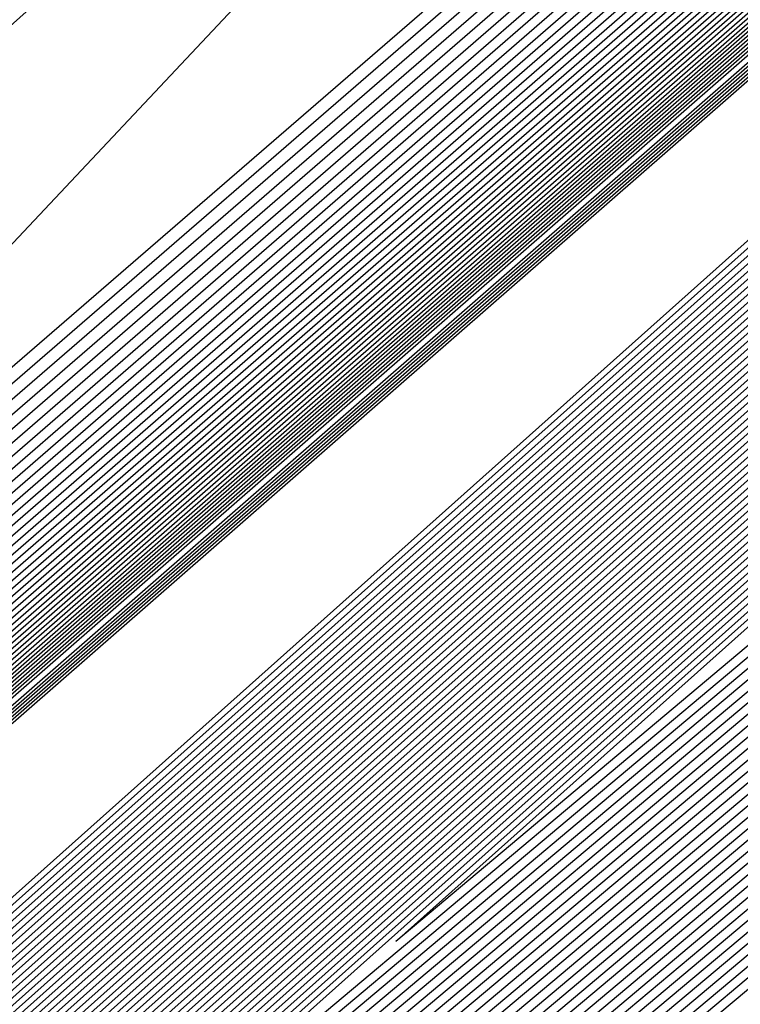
# Model space of a CAD drawing. Extents: x 3249832 to 3255657, y 13789405 to 13793316.
# Tile 678 of 1056: x 3253203.114 to 3253203.379, y 13791252.833 to 13791253.196. Entities that reach past the tile are written whole.
import ezdxf

# ---------------------------------------------------------------- set-up
doc = ezdxf.new("R2010")
doc.units = 0
doc.header["$LTSCALE"] = 100
doc.header["$MEASUREMENT"] = 0
for name, color, linetype in [('GRATIO_03231_CON', 1, 'CONTINUOUS'), ('GRATIO_0323_ICON', 1, 'CONTINUOUS'), ('TARGETS_EAST', 7, 'CONTINUOUS')]:
    doc.layers.add(name, color=color, linetype=linetype)

# ---------------------------------------------------------------- blocks, each defined once
blk = doc.blocks.new('Gratio_032316_contours')
at = {"layer": 'GRATIO_03231_CON', "color": 1, "linetype": 'Continuous', "flags": 128}
for points in [[(3253179.55027, 13791232.39503), (3253186.87441, 13791238.77001), (3253201.4775, 13791251.51898), (3253219.20823, 13791267.00714), (3253234.45763, 13791280.32933), (3253243.00028, 13791287.79153), (3253246.14511, 13791290.5444), (3253246.5846, 13791290.94974), (3253247.02187, 13791291.379), (3253250.20254, 13791294.24212), (3253258.88285, 13791301.95866), (3253274.44262, 13791315.73867), (3253292.7559, 13791331.95413), (3253308.32028, 13791345.76753)], [(3253180.16544, 13791232.93802), (3253187.28488, 13791239.13155), (3253201.72516, 13791251.73678), (3253219.33902, 13791267.12228), (3253234.51314, 13791280.37862), (3253243.01644, 13791287.80647), (3253246.14668, 13791290.54676), (3253246.58389, 13791290.95054), (3253247.01645, 13791291.37639), (3253250.16633, 13791294.21318), (3253258.7639, 13791301.85732), (3253274.17605, 13791315.50724), (3253292.31584, 13791331.56933), (3253307.73285, 13791345.25198)], [(3253180.78061, 13791233.481), (3253187.69534, 13791239.49309), (3253201.97282, 13791251.95458), (3253219.46981, 13791267.23741), (3253234.56866, 13791280.42791), (3253243.03259, 13791287.8214), (3253246.14825, 13791290.54912), (3253246.58317, 13791290.95133), (3253247.01103, 13791291.37378), (3253250.13013, 13791294.18424), (3253258.64495, 13791301.75599), (3253273.90947, 13791315.27582), (3253291.87577, 13791331.18453), (3253307.14542, 13791344.73643)], [(3253181.39578, 13791234.02399), (3253188.1058, 13791239.85463), (3253202.22048, 13791252.17237), (3253219.6006, 13791267.35254), (3253234.62418, 13791280.4772), (3253243.04874, 13791287.83633), (3253246.14982, 13791290.55149), (3253246.58246, 13791290.95213), (3253247.00561, 13791291.37117), (3253250.09393, 13791294.15529), (3253258.526, 13791301.65465), (3253273.6429, 13791315.0444), (3253291.4357, 13791330.79973), (3253306.55799, 13791344.22088)], [(3253182.62612, 13791235.10996), (3253188.92672, 13791240.5777), (3253202.71581, 13791252.60797), (3253219.86218, 13791267.58281), (3253234.73522, 13791280.57579), (3253243.08105, 13791287.8662), (3253246.15297, 13791290.55621), (3253246.58103, 13791290.95372), (3253246.99477, 13791291.36594), (3253250.02153, 13791294.09741), (3253258.2881, 13791301.45198), (3253273.10975, 13791314.58156), (3253290.55557, 13791330.03014), (3253305.38313, 13791343.18978)], [(3253183.24129, 13791235.65295), (3253189.33718, 13791240.93924), (3253202.96347, 13791252.82577), (3253219.99297, 13791267.69794), (3253234.79073, 13791280.62508), (3253243.0972, 13791287.88113), (3253246.15454, 13791290.55858), (3253246.58032, 13791290.95452), (3253246.98935, 13791291.36333), (3253249.98532, 13791294.06847), (3253258.16915, 13791301.35065), (3253272.84317, 13791314.35013), (3253290.11551, 13791329.64534), (3253304.7957, 13791342.67423)], [(3253189.74764, 13791241.30078), (3253203.21113, 13791253.04357), (3253220.12376, 13791267.81308), (3253234.84625, 13791280.67437), (3253243.11336, 13791287.89607), (3253246.15611, 13791290.56094), (3253246.57961, 13791290.95531), (3253246.98393, 13791291.36072), (3253249.94912, 13791294.03953), (3253258.05019, 13791301.24931), (3253272.5766, 13791314.11871), (3253289.67544, 13791329.26055), (3253304.20827, 13791342.15868)], [(3253190.1581, 13791241.66232), (3253203.45879, 13791253.26136), (3253220.25455, 13791267.92821), (3253234.90177, 13791280.72366), (3253243.12951, 13791287.911), (3253246.15768, 13791290.5633), (3253246.57889, 13791290.95611), (3253246.97851, 13791291.35811), (3253249.91292, 13791294.01058), (3253257.93124, 13791301.14798), (3253272.31002, 13791313.88729), (3253289.23538, 13791328.87575), (3253303.62084, 13791341.64313)], [(3253190.97902, 13791242.38539), (3253203.95411, 13791253.69696), (3253220.51613, 13791268.15847), (3253235.01281, 13791280.82224), (3253243.16182, 13791287.94087), (3253246.16082, 13791290.56803), (3253246.57747, 13791290.9577), (3253246.96767, 13791291.35288), (3253249.84051, 13791293.9527), (3253257.69334, 13791300.94531), (3253271.77687, 13791313.42445), (3253288.35525, 13791328.10615), (3253302.44598, 13791340.61203)], [(3253191.38948, 13791242.74693), (3253204.20177, 13791253.91476), (3253220.64692, 13791268.27361), (3253235.06832, 13791280.87154), (3253243.17797, 13791287.9558), (3253246.1624, 13791290.57039), (3253246.57675, 13791290.9585), (3253246.96225, 13791291.35027), (3253249.80431, 13791293.92376), (3253257.57439, 13791300.84397), (3253271.51029, 13791313.19303), (3253287.91518, 13791327.72135), (3253301.85855, 13791340.09648)], [(3253191.79994, 13791243.10847), (3253204.44943, 13791254.13256), (3253220.77772, 13791268.38874), (3253235.12384, 13791280.92083), (3253243.19412, 13791287.97073), (3253246.16397, 13791290.57276), (3253246.57604, 13791290.95929), (3253246.95683, 13791291.34766), (3253249.76811, 13791293.89481), (3253257.45544, 13791300.74264), (3253271.24372, 13791312.9616), (3253287.47511, 13791327.33655), (3253301.27112, 13791339.58093)], [(3253192.2104, 13791243.47001), (3253204.69709, 13791254.35035), (3253220.90851, 13791268.50387), (3253235.17936, 13791280.97012), (3253243.21028, 13791287.98567), (3253246.16554, 13791290.57512), (3253246.57533, 13791290.96009), (3253246.95142, 13791291.34505), (3253249.73191, 13791293.86587), (3253257.33649, 13791300.6413), (3253270.97714, 13791312.73018), (3253287.03505, 13791326.95176), (3253300.68369, 13791339.06538)], [(3253193.03132, 13791244.19308), (3253205.19242, 13791254.78595), (3253221.17009, 13791268.73414), (3253235.29039, 13791281.0687), (3253243.24258, 13791288.01553), (3253246.16868, 13791290.57985), (3253246.5739, 13791290.96168), (3253246.94058, 13791291.33982), (3253249.6595, 13791293.80799), (3253257.09858, 13791300.43863), (3253270.44399, 13791312.26734), (3253286.15492, 13791326.18216), (3253299.50883, 13791338.03428)], [(3253193.44178, 13791244.55462), (3253205.44008, 13791255.00375), (3253221.30088, 13791268.84927), (3253235.34591, 13791281.11799), (3253243.25874, 13791288.03047), (3253246.17025, 13791290.58221), (3253246.57319, 13791290.96248), (3253246.93516, 13791291.33721), (3253249.6233, 13791293.77904), (3253256.97963, 13791300.3373), (3253270.17741, 13791312.03592), (3253285.71485, 13791325.79737), (3253298.92139, 13791337.51873)], [(3253193.85224, 13791244.91616), (3253205.68774, 13791255.22155), (3253221.43167, 13791268.9644), (3253235.40143, 13791281.16728), (3253243.27489, 13791288.0454), (3253246.17182, 13791290.58457), (3253246.57247, 13791290.96327), (3253246.92974, 13791291.3346), (3253249.5871, 13791293.7501), (3253256.86068, 13791300.23596), (3253269.91084, 13791311.8045), (3253285.27479, 13791325.41257), (3253298.33396, 13791337.00318)], [(3253194.2627, 13791245.2777), (3253205.9354, 13791255.43934), (3253221.56246, 13791269.07954), (3253235.45695, 13791281.21658), (3253243.29104, 13791288.06033), (3253246.17339, 13791290.58694), (3253246.57176, 13791290.96407), (3253246.92432, 13791291.33198), (3253249.55089, 13791293.72116), (3253256.74173, 13791300.13463), (3253269.64426, 13791311.57307), (3253284.83472, 13791325.02777), (3253297.74653, 13791336.48763)], [(3253195.08362, 13791246.00077), (3253206.43072, 13791255.87494), (3253221.82404, 13791269.3098), (3253235.56798, 13791281.31516), (3253243.32335, 13791288.0902), (3253246.17654, 13791290.59166), (3253246.57033, 13791290.96566), (3253246.91348, 13791291.32676), (3253249.47849, 13791293.66327), (3253256.50383, 13791299.93196), (3253269.11111, 13791311.11023), (3253283.95459, 13791324.25817), (3253296.57167, 13791335.45653)], [(3253195.49408, 13791246.36231), (3253206.67838, 13791256.09274), (3253221.95483, 13791269.42494), (3253235.6235, 13791281.36445), (3253243.3395, 13791288.10513), (3253246.17811, 13791290.59402), (3253246.56962, 13791290.96646), (3253246.90806, 13791291.32415), (3253249.44229, 13791293.63433), (3253256.38488, 13791299.83062), (3253268.84454, 13791310.87881), (3253283.51452, 13791323.87338), (3253295.98424, 13791334.94098)], [(3253195.90454, 13791246.72385), (3253206.92604, 13791256.31054), (3253222.08562, 13791269.54007), (3253235.67902, 13791281.41374), (3253243.35566, 13791288.12007), (3253246.17968, 13791290.59639), (3253246.56891, 13791290.96725), (3253246.90264, 13791291.32154), (3253249.40609, 13791293.60539), (3253256.26593, 13791299.72929), (3253268.57796, 13791310.64739), (3253283.07446, 13791323.48858), (3253295.39681, 13791334.42543)], [(3253196.31501, 13791247.08539), (3253207.1737, 13791256.52833), (3253222.21641, 13791269.6552), (3253235.73454, 13791281.46303), (3253243.37181, 13791288.135), (3253246.18125, 13791290.59875), (3253246.56819, 13791290.96805), (3253246.89722, 13791291.31892), (3253249.36988, 13791293.57645), (3253256.14697, 13791299.62795), (3253268.31138, 13791310.41597), (3253282.63439, 13791323.10378), (3253294.80938, 13791333.90988)], [(3253197.13593, 13791247.80846), (3253207.66903, 13791256.96393), (3253222.47799, 13791269.88547), (3253235.84557, 13791281.56162), (3253243.40412, 13791288.16487), (3253246.18439, 13791290.60348), (3253246.56677, 13791290.96964), (3253246.88638, 13791291.3137), (3253249.29748, 13791293.51856), (3253255.90907, 13791299.42528), (3253267.77823, 13791309.95312), (3253281.75426, 13791322.33419), (3253293.63452, 13791332.87878)], [(3253197.54639, 13791248.17), (3253207.91669, 13791257.18173), (3253222.60878, 13791270.0006), (3253235.90109, 13791281.61091), (3253243.42027, 13791288.1798), (3253246.18596, 13791290.60584), (3253246.56605, 13791290.97044), (3253246.88096, 13791291.31109), (3253249.26128, 13791293.48962), (3253255.79012, 13791299.32395), (3253267.51166, 13791309.7217), (3253281.31419, 13791321.94939), (3253293.04709, 13791332.36323), (3253299.24948, 13791337.92415)], [(3253197.95685, 13791248.53154), (3253208.16435, 13791257.39953), (3253222.73957, 13791270.11573), (3253235.95661, 13791281.6602), (3253243.43643, 13791288.19473), (3253246.18754, 13791290.6082), (3253246.56534, 13791290.97123), (3253246.87554, 13791291.30847), (3253249.22507, 13791293.46068), (3253255.67117, 13791299.22261), (3253267.24508, 13791309.49028), (3253280.87413, 13791321.56459), (3253292.45966, 13791331.84768), (3253298.58416, 13791337.33876)], [(3253198.36731, 13791248.89308), (3253208.41201, 13791257.61732), (3253222.87037, 13791270.23087), (3253236.01213, 13791281.70949), (3253243.45258, 13791288.20967), (3253246.18911, 13791290.61057), (3253246.56463, 13791290.97203), (3253246.87012, 13791291.30586), (3253249.18887, 13791293.43173), (3253255.55222, 13791299.12128), (3253266.9785, 13791309.25886), (3253280.43407, 13791321.17979), (3253291.87223, 13791331.33213), (3253297.91884, 13791336.75338)], [(3253199.18823, 13791249.61615), (3253208.90733, 13791258.05292), (3253223.13195, 13791270.46113), (3253236.12316, 13791281.80807), (3253243.48489, 13791288.23953), (3253246.19225, 13791290.61529), (3253246.5632, 13791290.97362), (3253246.85928, 13791291.30064), (3253249.11647, 13791293.37385), (3253255.31432, 13791298.91861), (3253266.44535, 13791308.79601), (3253279.55394, 13791320.4102), (3253290.69737, 13791330.30103), (3253296.5882, 13791335.58261)], [(3253199.59869, 13791249.97769), (3253209.15499, 13791258.27072), (3253223.26274, 13791270.57626), (3253236.17868, 13791281.85736), (3253243.50104, 13791288.25447), (3253246.19382, 13791290.61766), (3253246.56249, 13791290.97442), (3253246.85386, 13791291.29803), (3253249.08026, 13791293.34491), (3253255.19536, 13791298.81727), (3253266.17878, 13791308.56459), (3253279.11387, 13791320.0254), (3253290.10994, 13791329.78548), (3253295.92288, 13791334.99723)], [(3253200.00915, 13791250.33923), (3253209.40265, 13791258.48852), (3253223.39353, 13791270.6914), (3253236.2342, 13791281.90666), (3253243.51719, 13791288.2694), (3253246.19539, 13791290.62002), (3253246.56177, 13791290.97521), (3253246.84844, 13791291.29541), (3253249.04406, 13791293.31596), (3253255.07641, 13791298.71594), (3253265.9122, 13791308.33317), (3253278.6738, 13791319.6406), (3253289.52251, 13791329.26993), (3253295.25756, 13791334.41184)], [(3253200.41961, 13791250.70077), (3253209.65031, 13791258.70631), (3253223.52432, 13791270.80653), (3253236.28972, 13791281.95595), (3253243.53335, 13791288.28434), (3253246.19696, 13791290.62238), (3253246.56106, 13791290.97601), (3253246.84302, 13791291.2928), (3253249.00786, 13791293.28702), (3253254.95746, 13791298.6146), (3253265.64563, 13791308.10175), (3253278.23374, 13791319.25581), (3253288.93508, 13791328.75438), (3253294.59224, 13791333.82646)], [(3253201.24053, 13791251.42384), (3253210.14563, 13791259.14191), (3253223.7859, 13791271.0368), (3253236.40075, 13791282.05453), (3253243.56565, 13791288.3142), (3253246.20011, 13791290.62711), (3253246.55963, 13791290.9776), (3253246.83219, 13791291.28758), (3253248.93546, 13791293.22914), (3253254.71956, 13791298.41193), (3253265.11248, 13791307.63891), (3253277.35361, 13791318.48621), (3253287.76022, 13791327.72328), (3253293.2616, 13791332.65569)], [(3253201.65099, 13791251.78538), (3253210.3933, 13791259.35971), (3253223.91669, 13791271.15193), (3253236.45627, 13791282.10382), (3253243.58181, 13791288.32914), (3253246.20168, 13791290.62947), (3253246.55892, 13791290.9784), (3253246.82677, 13791291.28496), (3253248.89925, 13791293.20019), (3253254.60061, 13791298.3106), (3253264.8459, 13791307.40749), (3253276.91354, 13791318.10141), (3253287.17279, 13791327.20773)], [(3253215.27891, 13791264.12388), (3253208.32754, 13791257.89481), (3253202.31158, 13791252.48555), (3253202.06145, 13791252.14692), (3253210.64096, 13791259.57751), (3253224.04748, 13791271.26706)], [(3253216.27123, 13791264.99994), (3253209.15191, 13791258.62312), (3253202.92675, 13791253.02854), (3253202.47191, 13791252.50846), (3253210.88862, 13791259.7953), (3253224.17827, 13791271.38219)]]:
    blk.add_lwpolyline(points, dxfattribs=at)
at = {"layer": 'GRATIO_03231_CON', "color": 5, "linetype": 'Continuous', "flags": 128}
for points in [[(3253178.31993, 13791231.30905), (3253186.05349, 13791238.04694), (3253200.98218, 13791251.08338), (3253218.94665, 13791266.77688), (3253234.34659, 13791280.23075), (3253242.96798, 13791287.76167), (3253246.14197, 13791290.53967), (3253246.58603, 13791290.94815), (3253247.02107, 13791291.37394), (3253250.18182, 13791294.2177), (3253258.80647, 13791301.88356), (3253274.26937, 13791315.56557), (3253292.48955, 13791331.61762), (3253308.02221, 13791345.18354)], [(3253177.70476, 13791230.76607), (3253185.64303, 13791237.6854), (3253200.73452, 13791250.86558), (3253218.81586, 13791266.66175), (3253234.29107, 13791280.18146), (3253242.95182, 13791287.74673), (3253246.1404, 13791290.53731), (3253246.58674, 13791290.94735), (3253247.01436, 13791291.36584), (3253250.12102, 13791294.16091), (3253258.59804, 13791301.69555), (3253273.79626, 13791315.14336), (3253291.70456, 13791330.92064), (3253306.97134, 13791344.25434)], [(3253177.08958, 13791230.22308), (3253185.23257, 13791237.32386), (3253200.48686, 13791250.64779), (3253218.68507, 13791266.54661), (3253234.23556, 13791280.13216), (3253242.93567, 13791287.7318), (3253246.13883, 13791290.53495), (3253246.58745, 13791290.94656), (3253247.00766, 13791291.35773), (3253250.06022, 13791294.10413), (3253258.38961, 13791301.50754), (3253273.32314, 13791314.72115), (3253290.91956, 13791330.22366), (3253305.92046, 13791343.32515)], [(3253176.47441, 13791229.68009), (3253184.82211, 13791236.96232), (3253200.23919, 13791250.42999), (3253218.55428, 13791266.43148), (3253234.18004, 13791280.08287), (3253242.91952, 13791287.71687), (3253246.13725, 13791290.53258), (3253246.58817, 13791290.94576), (3253247.00095, 13791291.34963), (3253249.99942, 13791294.04734), (3253258.18118, 13791301.31953), (3253272.85003, 13791314.29894), (3253290.13456, 13791329.52668), (3253304.86958, 13791342.39595)], [(3253175.24407, 13791228.59412), (3253184.00119, 13791236.23925), (3253199.74387, 13791249.99439), (3253218.2927, 13791266.20121), (3253234.069, 13791279.98429), (3253242.88721, 13791287.687), (3253246.13411, 13791290.52786), (3253246.58959, 13791290.94417), (3253246.98754, 13791291.33342), (3253249.87782, 13791293.93376), (3253257.76432, 13791300.94351), (3253271.9038, 13791313.45451), (3253288.56457, 13791328.13272), (3253302.76783, 13791340.53756)], [(3253196.57706, 13791247.03615), (3253203.47105, 13791253.1938), (3253218.75951, 13791266.60126), (3253234.06971, 13791279.98413), (3253242.88772, 13791287.68662), (3253246.13462, 13791290.52731), (3253246.59031, 13791290.94338), (3253246.98083, 13791291.32532), (3253249.81702, 13791293.87697), (3253257.55589, 13791300.7555), (3253271.43068, 13791313.0323), (3253287.77957, 13791327.43574), (3253301.71695, 13791339.60837)], [(3253196.71057, 13791247.15254), (3253203.58621, 13791253.29381), (3253218.83398, 13791266.66558), (3253234.10345, 13791280.01283), (3253242.89801, 13791287.6948), (3253246.13636, 13791290.52784), (3253246.59102, 13791290.94258), (3253246.97413, 13791291.31721), (3253249.75622, 13791293.82018), (3253257.34746, 13791300.56749), (3253270.95757, 13791312.61009), (3253286.99457, 13791326.73875), (3253300.66608, 13791338.67918)], [(3253196.84408, 13791247.26894), (3253203.70137, 13791253.39382), (3253218.90845, 13791266.7299), (3253234.13718, 13791280.04153), (3253242.9083, 13791287.70297), (3253246.13809, 13791290.52836), (3253246.59174, 13791290.94178), (3253246.96742, 13791291.30911), (3253249.69542, 13791293.76339), (3253257.13903, 13791300.37948), (3253270.48445, 13791312.18788), (3253286.20957, 13791326.04177), (3253299.6152, 13791337.74998)], [(3253197.11109, 13791247.50174), (3253203.93169, 13791253.59384), (3253219.0574, 13791266.85855), (3253234.20465, 13791280.09892), (3253242.92888, 13791287.71932), (3253246.14156, 13791290.52941), (3253246.59316, 13791290.94019), (3253246.95401, 13791291.2929), (3253249.57383, 13791293.64981), (3253256.72217, 13791300.00346), (3253269.53822, 13791311.34346), (3253284.63958, 13791324.64781), (3253297.51345, 13791335.89159)], [(3253197.2446, 13791247.61813), (3253204.04685, 13791253.69384), (3253219.13187, 13791266.92287), (3253234.23839, 13791280.12762), (3253242.93918, 13791287.72749), (3253246.1433, 13791290.52994), (3253246.59388, 13791290.9394), (3253246.9473, 13791291.28479), (3253249.51303, 13791293.59302), (3253256.51374, 13791299.81545), (3253269.06511, 13791310.92125), (3253283.85458, 13791323.95083), (3253296.46257, 13791334.9624)], [(3253197.37811, 13791247.73453), (3253204.16201, 13791253.79385), (3253219.20635, 13791266.98719), (3253234.27212, 13791280.15631), (3253242.94947, 13791287.73567), (3253246.14503, 13791290.53046), (3253246.59459, 13791290.9386), (3253246.9406, 13791291.27669), (3253249.45223, 13791293.53623), (3253256.30531, 13791299.62744), (3253268.59199, 13791310.49904), (3253283.06958, 13791323.25385), (3253295.41169, 13791334.0332)], [(3253197.51162, 13791247.85093), (3253204.27717, 13791253.89386), (3253219.28082, 13791267.05151), (3253234.30586, 13791280.18501), (3253242.95976, 13791287.74384), (3253246.14676, 13791290.53099), (3253246.5953, 13791290.9378), (3253246.93389, 13791291.26859), (3253249.39143, 13791293.47944), (3253256.09688, 13791299.43942), (3253268.11888, 13791310.07683), (3253282.28459, 13791322.55687), (3253294.36082, 13791333.10401)], [(3253197.77863, 13791248.08372), (3253204.50749, 13791254.09388), (3253219.42977, 13791267.18016), (3253234.37333, 13791280.2424), (3253242.98034, 13791287.76019), (3253246.15023, 13791290.53204), (3253246.59673, 13791290.93621), (3253246.92048, 13791291.25238), (3253249.26983, 13791293.36586), (3253255.68002, 13791299.0634), (3253267.17265, 13791309.2324), (3253280.71459, 13791321.16291), (3253292.25906, 13791331.24562), (3253298.86322, 13791336.86351)], [(3253197.91214, 13791248.20012), (3253204.62265, 13791254.19388), (3253219.50424, 13791267.24448), (3253234.40706, 13791280.2711), (3253242.99064, 13791287.76837), (3253246.15197, 13791290.53257), (3253246.59744, 13791290.93542), (3253246.91378, 13791291.24427), (3253249.20903, 13791293.30907), (3253255.47159, 13791298.87539), (3253266.69953, 13791308.81019), (3253279.9296, 13791320.46593), (3253291.20819, 13791330.31643), (3253297.66843, 13791335.81202)], [(3253198.04565, 13791248.31651), (3253204.73781, 13791254.29389), (3253219.57872, 13791267.3088), (3253234.4408, 13791280.2998), (3253243.00093, 13791287.77654), (3253246.1537, 13791290.53309), (3253246.59816, 13791290.93462), (3253246.90707, 13791291.23617), (3253249.14823, 13791293.25228), (3253255.26316, 13791298.68738), (3253266.22642, 13791308.38798), (3253279.1446, 13791319.76895), (3253290.15731, 13791329.38723), (3253296.47364, 13791334.76054)], [(3253198.17916, 13791248.43291), (3253204.85297, 13791254.3939), (3253219.65319, 13791267.37312), (3253234.47453, 13791280.32849), (3253243.01122, 13791287.78471), (3253246.15544, 13791290.53362), (3253246.59887, 13791290.93382), (3253246.90036, 13791291.22806), (3253249.08743, 13791293.19549), (3253255.05473, 13791298.49937), (3253265.7533, 13791307.96577), (3253278.3596, 13791319.07197), (3253289.10643, 13791328.45804), (3253295.27885, 13791333.70905)], [(3253198.44617, 13791248.6657), (3253205.08329, 13791254.59392), (3253219.80214, 13791267.50177), (3253234.542, 13791280.38589), (3253243.0318, 13791287.80106), (3253246.15891, 13791290.53467), (3253246.6003, 13791290.93223), (3253246.88695, 13791291.21186), (3253248.96583, 13791293.08191), (3253254.63787, 13791298.12335), (3253264.80707, 13791307.12135), (3253276.7896, 13791317.678), (3253287.00468, 13791326.59965), (3253292.88927, 13791331.60608), (3253295.95133, 13791334.07094)], [(3253198.57968, 13791248.7821), (3253205.19845, 13791254.69392), (3253219.87661, 13791267.56609), (3253234.57574, 13791280.41459), (3253243.04209, 13791287.80924), (3253246.16064, 13791290.53519), (3253246.60101, 13791290.93144), (3253246.88025, 13791291.20375), (3253248.90503, 13791293.02512), (3253254.42944, 13791297.93534), (3253264.33396, 13791306.69914), (3253276.00461, 13791316.98102), (3253285.9538, 13791325.67045), (3253291.69448, 13791330.55459), (3253294.7416, 13791333.01142)], [(3253198.71319, 13791248.8985), (3253205.31361, 13791254.79393), (3253219.95108, 13791267.63041), (3253234.60947, 13791280.44328), (3253243.05239, 13791287.81741), (3253246.16237, 13791290.53572), (3253246.60172, 13791290.93064), (3253246.87354, 13791291.19565), (3253248.84423, 13791292.96834), (3253254.22101, 13791297.74733), (3253263.86084, 13791306.27693), (3253275.21961, 13791316.28404), (3253284.90293, 13791324.74126), (3253290.49969, 13791329.50311), (3253293.53187, 13791331.9519)], [(3253198.8467, 13791249.0149), (3253205.42877, 13791254.89394), (3253220.02556, 13791267.69473), (3253234.64321, 13791280.47198), (3253243.06268, 13791287.82558), (3253246.16411, 13791290.53624), (3253246.60244, 13791290.92984), (3253246.86684, 13791291.18754), (3253248.78343, 13791292.91155), (3253254.01258, 13791297.55932), (3253263.38773, 13791305.85472), (3253274.43461, 13791315.58706), (3253283.85205, 13791323.81207), (3253289.3049, 13791328.45162), (3253292.32214, 13791330.89237), (3253295.39879, 13791333.38715)], [(3253199.11371, 13791249.24769), (3253205.65909, 13791255.09396), (3253220.17451, 13791267.82338), (3253234.71068, 13791280.52937), (3253243.08326, 13791287.84193), (3253246.16758, 13791290.53729), (3253246.60386, 13791290.92825), (3253246.85342, 13791291.17133), (3253248.66183, 13791292.79797), (3253253.59572, 13791297.1833), (3253262.4415, 13791305.01029), (3253272.86462, 13791314.1931), (3253281.7503, 13791321.95368), (3253286.91532, 13791326.34865), (3253289.90268, 13791328.77333), (3253293.18693, 13791331.45768)], [(3253199.24722, 13791249.36409), (3253205.77425, 13791255.19397), (3253220.24898, 13791267.8877), (3253234.74441, 13791280.55807), (3253243.09355, 13791287.85011), (3253246.16931, 13791290.53782), (3253246.60458, 13791290.92746), (3253246.84672, 13791291.16323), (3253248.60103, 13791292.74118), (3253253.38729, 13791296.99529), (3253261.96839, 13791304.58808), (3253272.07962, 13791313.49612), (3253280.69942, 13791321.02448), (3253285.72053, 13791325.29717), (3253288.69295, 13791327.71381), (3253292.081, 13791330.49295), (3253297.61917, 13791335.1971)], [(3253303.1416, 13791339.19123), (3253289.09421, 13791326.82214), (3253272.51819, 13791312.32081), (3253258.39661, 13791300.02918), (3253250.47107, 13791293.19894), (3253247.51722, 13791290.72093), (3253247.06927, 13791290.39578), (3253246.62672, 13791290.01413), (3253243.55041, 13791287.32671), (3253235.1665, 13791280.07429), (3253220.57213, 13791267.51722), (3253205.94836, 13791254.99434), (3253199.24722, 13791249.36409)], [(3253199.38073, 13791249.48048), (3253205.88941, 13791255.29397), (3253220.32345, 13791267.95202), (3253234.77815, 13791280.58677), (3253243.10385, 13791287.85828), (3253246.17105, 13791290.53834), (3253246.60529, 13791290.92666), (3253246.84001, 13791291.15513), (3253248.54023, 13791292.68439), (3253253.17886, 13791296.80728), (3253261.49527, 13791304.16587), (3253271.29462, 13791312.79914), (3253279.64854, 13791320.09529), (3253284.52574, 13791324.24568), (3253287.48322, 13791326.65429), (3253290.97507, 13791329.52822), (3253296.71525, 13791334.41022)], [(3253302.88908, 13791338.9734), (3253288.90471, 13791326.65981), (3253272.40302, 13791312.22359), (3253258.3447, 13791299.98724), (3253250.45453, 13791293.18786), (3253247.51375, 13791290.72119), (3253247.06773, 13791290.39757), (3253246.62654, 13791290.01686), (3253243.55907, 13791287.33677), (3253235.1989, 13791280.10452), (3253220.64565, 13791267.58263), (3253206.06302, 13791255.09491), (3253199.38073, 13791249.48048)], [(3253199.51424, 13791249.59688), (3253206.00457, 13791255.39398), (3253220.39793, 13791268.01634), (3253234.81188, 13791280.61546), (3253243.11414, 13791287.86646), (3253246.17278, 13791290.53887), (3253246.606, 13791290.92586), (3253246.83331, 13791291.14702), (3253248.47943, 13791292.6276), (3253252.97044, 13791296.61927), (3253261.02215, 13791303.74366), (3253270.50962, 13791312.10216), (3253278.59767, 13791319.16609), (3253283.33095, 13791323.1942), (3253286.27349, 13791325.59476), (3253289.86914, 13791328.56348), (3253295.81132, 13791333.62334)], [(3253302.63656, 13791338.75556), (3253288.71521, 13791326.49747), (3253272.28786, 13791312.12637), (3253258.29278, 13791299.94529), (3253250.43798, 13791293.17679), (3253247.51028, 13791290.72145), (3253247.0662, 13791290.39937), (3253246.62637, 13791290.01959), (3253243.56772, 13791287.34683), (3253235.23129, 13791280.13476), (3253220.71917, 13791267.64805), (3253206.17769, 13791255.19549), (3253199.51423, 13791249.59688)], [(3253199.78125, 13791249.82967), (3253206.23489, 13791255.594), (3253220.54687, 13791268.14499), (3253234.87935, 13791280.67286), (3253243.13472, 13791287.8828), (3253246.17625, 13791290.53992), (3253246.60743, 13791290.92427), (3253246.8199, 13791291.13081), (3253248.35784, 13791292.51402), (3253252.55358, 13791296.24325), (3253260.07593, 13791302.89924), (3253268.93963, 13791310.70819), (3253276.49591, 13791317.3077), (3253280.94137, 13791321.09123), (3253283.85403, 13791323.47572), (3253287.65728, 13791326.63402), (3253294.00347, 13791332.04958)], [(3253302.13153, 13791338.31989), (3253288.33621, 13791326.17281), (3253272.05752, 13791311.93193), (3253258.18895, 13791299.8614), (3253250.4049, 13791293.15464), (3253247.50334, 13791290.72196), (3253247.06314, 13791290.40297), (3253246.62601, 13791290.02505), (3253243.58503, 13791287.36696), (3253235.29608, 13791280.19524), (3253220.86621, 13791267.77889), (3253206.40702, 13791255.39664), (3253199.78125, 13791249.82967)], [(3253199.91476, 13791249.94607), (3253206.35005, 13791255.69401), (3253220.62135, 13791268.20931), (3253234.91309, 13791280.70156), (3253243.14501, 13791287.89098), (3253246.17798, 13791290.54045), (3253246.60814, 13791290.92348), (3253246.81319, 13791291.12271), (3253248.29704, 13791292.45723), (3253252.34515, 13791296.05524), (3253259.60281, 13791302.47703), (3253268.15463, 13791310.01121), (3253275.44504, 13791316.37851), (3253279.74658, 13791320.03974), (3253282.6443, 13791322.4162), (3253286.55135, 13791325.66929), (3253293.09954, 13791331.2627), (3253300.79521, 13791337.86923)], [(3253301.879, 13791338.10206), (3253288.14671, 13791326.01048), (3253271.94236, 13791311.83471), (3253258.13704, 13791299.81946), (3253250.38836, 13791293.14356), (3253247.49986, 13791290.72222), (3253247.0616, 13791290.40476), (3253246.62584, 13791290.02779), (3253243.59369, 13791287.37702), (3253235.32848, 13791280.22547), (3253220.93973, 13791267.8443), (3253206.52168, 13791255.49722), (3253199.91476, 13791249.94607)], [(3253200.04827, 13791250.06247), (3253206.46521, 13791255.79401), (3253220.69582, 13791268.27363), (3253234.94682, 13791280.73025), (3253243.15531, 13791287.89915), (3253246.17972, 13791290.54097), (3253246.60886, 13791290.92268), (3253246.80649, 13791291.1146), (3253248.23624, 13791292.40044), (3253252.13672, 13791295.86723), (3253259.1297, 13791302.05482), (3253267.36963, 13791309.31423), (3253274.39416, 13791315.44932), (3253278.55179, 13791318.98826), (3253281.43456, 13791321.35667), (3253285.44542, 13791324.70455), (3253292.19561, 13791330.47582), (3253300.12972, 13791337.29016)], [(3253301.62648, 13791337.88422), (3253287.95721, 13791325.84815), (3253271.82719, 13791311.73748), (3253258.08512, 13791299.77752), (3253250.37181, 13791293.13248), (3253247.49639, 13791290.72248), (3253247.06007, 13791290.40656), (3253246.62566, 13791290.03052), (3253243.60234, 13791287.38708), (3253235.36087, 13791280.25571), (3253221.01325, 13791267.90972), (3253206.63635, 13791255.59779), (3253200.04827, 13791250.06247)], [(3253200.18178, 13791250.17887), (3253206.58037, 13791255.89402), (3253220.77029, 13791268.33795), (3253234.98056, 13791280.75895), (3253243.1656, 13791287.90733), (3253246.18145, 13791290.5415), (3253246.60957, 13791290.92188), (3253246.79978, 13791291.1065), (3253248.17544, 13791292.34365), (3253251.92829, 13791295.67922), (3253258.65658, 13791301.63261), (3253266.58464, 13791308.61725), (3253273.34328, 13791314.52012), (3253277.357, 13791317.93677), (3253280.22483, 13791320.29715), (3253284.33949, 13791323.73982), (3253291.29169, 13791329.68894), (3253299.46423, 13791336.71108)], [(3253301.37397, 13791337.66638), (3253287.76771, 13791325.68581), (3253271.71202, 13791311.64027), (3253258.03321, 13791299.73557), (3253250.35527, 13791293.12141), (3253247.49292, 13791290.72274), (3253247.05854, 13791290.40836), (3253246.62549, 13791290.03325), (3253243.611, 13791287.39714), (3253235.39327, 13791280.28595), (3253221.08677, 13791267.97514), (3253206.75101, 13791255.69837), (3253200.18178, 13791250.17887)], [(3253200.44879, 13791250.41166), (3253206.81069, 13791256.09404), (3253220.91924, 13791268.4666), (3253235.04803, 13791280.81634), (3253243.18618, 13791287.92368), (3253246.18492, 13791290.54255), (3253246.611, 13791290.92029), (3253246.78637, 13791291.09029), (3253248.05384, 13791292.23007), (3253251.51143, 13791295.3032), (3253257.71035, 13791300.78818), (3253265.01464, 13791307.22329), (3253271.24153, 13791312.66173), (3253274.96742, 13791315.8338), (3253277.80537, 13791318.17811), (3253282.12763, 13791321.81036), (3253289.48383, 13791328.11518), (3253298.13324, 13791335.55292)], [(3253300.86893, 13791337.23071), (3253287.38872, 13791325.36115), (3253271.48169, 13791311.44582), (3253257.92938, 13791299.65169), (3253250.32219, 13791293.09926), (3253247.48598, 13791290.72325), (3253247.05547, 13791290.41195), (3253246.62514, 13791290.03871), (3253243.62831, 13791287.41727), (3253235.45806, 13791280.34643), (3253221.23381, 13791268.10597), (3253206.98034, 13791255.89952), (3253200.44879, 13791250.41166)], [(3253200.5823, 13791250.52806), (3253206.92586, 13791256.19405), (3253220.99372, 13791268.53092), (3253235.08176, 13791280.84504), (3253243.19647, 13791287.93185), (3253246.18666, 13791290.54307), (3253246.61171, 13791290.9195), (3253246.77966, 13791291.08219), (3253247.99304, 13791292.17328), (3253251.303, 13791295.11519), (3253257.23724, 13791300.36597), (3253264.22964, 13791306.52631), (3253270.19065, 13791311.73254), (3253273.77263, 13791314.78231), (3253276.59564, 13791317.11859), (3253281.0217, 13791320.84562), (3253288.57991, 13791327.3283), (3253297.46775, 13791334.97385)], [(3253300.61641, 13791337.01288), (3253287.19922, 13791325.19882), (3253271.36652, 13791311.3486), (3253257.87746, 13791299.60974), (3253250.30564, 13791293.08818), (3253247.4825, 13791290.72351), (3253247.05394, 13791290.41375), (3253246.62496, 13791290.04144), (3253243.63696, 13791287.42733), (3253235.49045, 13791280.37666), (3253221.30733, 13791268.17139), (3253207.09501, 13791256.0001), (3253200.5823, 13791250.52806)], [(3253200.71581, 13791250.64445), (3253207.04102, 13791256.29406), (3253221.06819, 13791268.59524), (3253235.1155, 13791280.87374), (3253243.20676, 13791287.94002), (3253246.18839, 13791290.5436), (3253246.61242, 13791290.9187), (3253246.77296, 13791291.07408), (3253247.93224, 13791292.11649), (3253251.09457, 13791294.92718), (3253256.76412, 13791299.94376), (3253263.44465, 13791305.82933), (3253269.13978, 13791310.80334), (3253272.57784, 13791313.73083), (3253275.38591, 13791316.05906), (3253279.91577, 13791319.88089), (3253287.67598, 13791326.54142), (3253296.80226, 13791334.39477)], [(3253300.36389, 13791336.79504), (3253287.00972, 13791325.03648), (3253271.25136, 13791311.25138), (3253257.82555, 13791299.5678), (3253250.2891, 13791293.07711), (3253247.47903, 13791290.72377), (3253247.05241, 13791290.41554), (3253246.62478, 13791290.04418), (3253243.64562, 13791287.43739), (3253235.52285, 13791280.4069), (3253221.38085, 13791268.2368), (3253207.20967, 13791256.10068), (3253200.71581, 13791250.64445)], [(3253200.84932, 13791250.76085), (3253207.15618, 13791256.39406), (3253221.14266, 13791268.65956), (3253235.14923, 13791280.90243), (3253243.21706, 13791287.9482), (3253246.19012, 13791290.54412), (3253246.61314, 13791290.9179), (3253246.76625, 13791291.06598), (3253247.87144, 13791292.0597), (3253250.88614, 13791294.73917), (3253256.29101, 13791299.52155), (3253262.65965, 13791305.13235), (3253268.0889, 13791309.87415), (3253271.38305, 13791312.67934), (3253274.17618, 13791314.99954), (3253278.80984, 13791318.91616), (3253286.77206, 13791325.75454), (3253296.13677, 13791333.81569)], [(3253300.11137, 13791336.57721), (3253286.82022, 13791324.87415), (3253271.13619, 13791311.15416), (3253257.77363, 13791299.52586), (3253250.27256, 13791293.06603), (3253247.47556, 13791290.72403), (3253247.05088, 13791290.41734), (3253246.62461, 13791290.04691), (3253243.65427, 13791287.44745), (3253235.55525, 13791280.43714), (3253221.45437, 13791268.30222), (3253207.32434, 13791256.20125), (3253200.84931, 13791250.76085)], [(3253201.11633, 13791250.99365), (3253207.3865, 13791256.59408), (3253221.29161, 13791268.78821), (3253235.2167, 13791280.95983), (3253243.23764, 13791287.96455), (3253246.19359, 13791290.54517), (3253246.61456, 13791290.91631), (3253246.75284, 13791291.04977), (3253247.74984, 13791291.94612), (3253250.46928, 13791294.36315), (3253255.34478, 13791298.67713), (3253261.08965, 13791303.73839), (3253265.98715, 13791308.01576), (3253268.99347, 13791310.57637), (3253271.75672, 13791312.8805), (3253276.59798, 13791316.9867), (3253284.9642, 13791324.18078), (3253294.80578, 13791332.65754)], [(3253299.60633, 13791336.14153), (3253286.44122, 13791324.54949), (3253270.90586, 13791310.95971), (3253257.6698, 13791299.44197), (3253250.23947, 13791293.04388), (3253247.46862, 13791290.72454), (3253247.04781, 13791290.42093), (3253246.62426, 13791290.05237), (3253243.67158, 13791287.46757), (3253235.62004, 13791280.49761), (3253221.60141, 13791268.43306), (3253207.55367, 13791256.4024), (3253201.11633, 13791250.99364)], [(3253201.24984, 13791251.11004), (3253207.50166, 13791256.69409), (3253221.36608, 13791268.85253), (3253235.25044, 13791280.98852), (3253243.24793, 13791287.97272), (3253246.19533, 13791290.5457), (3253246.61528, 13791290.91552), (3253246.74613, 13791291.04167), (3253247.68904, 13791291.88933), (3253250.26085, 13791294.17514), (3253254.87166, 13791298.25492), (3253260.30466, 13791303.04141), (3253264.93627, 13791307.08657), (3253267.79868, 13791309.52489), (3253270.54699, 13791311.82097), (3253275.49205, 13791316.02196), (3253284.06028, 13791323.3939), (3253294.14029, 13791332.07846)], [(3253299.35381, 13791335.9237), (3253286.25172, 13791324.38716), (3253270.79069, 13791310.86249), (3253257.61789, 13791299.40003), (3253250.22293, 13791293.0328), (3253247.46514, 13791290.7248), (3253247.04628, 13791290.42273), (3253246.62408, 13791290.0551), (3253243.68024, 13791287.47763), (3253235.65243, 13791280.52785), (3253221.67493, 13791268.49847), (3253207.66834, 13791256.50298), (3253201.24984, 13791251.11004)], [(3253201.38335, 13791251.22644), (3253207.61682, 13791256.7941), (3253221.44056, 13791268.91685), (3253235.28417, 13791281.01722), (3253243.25822, 13791287.9809), (3253246.19706, 13791290.54622), (3253246.61599, 13791290.91472), (3253246.73943, 13791291.03356), (3253247.62824, 13791291.83254), (3253250.05242, 13791293.98713), (3253254.39855, 13791297.83271), (3253259.51966, 13791302.34443), (3253263.88539, 13791306.15737), (3253266.60389, 13791308.4734), (3253269.33726, 13791310.76145), (3253274.38613, 13791315.05723), (3253283.15635, 13791322.60702), (3253293.4748, 13791331.49938)], [(3253299.10129, 13791335.70586), (3253286.06223, 13791324.22482), (3253270.67552, 13791310.76527), (3253257.56597, 13791299.35808), (3253250.20639, 13791293.02173), (3253247.46167, 13791290.72506), (3253247.04475, 13791290.42453), (3253246.62391, 13791290.05783), (3253243.68889, 13791287.4877), (3253235.68483, 13791280.55809), (3253221.74845, 13791268.56389), (3253207.783, 13791256.60355), (3253201.38335, 13791251.22644)], [(3253201.51686, 13791251.34284), (3253207.73198, 13791256.8941), (3253221.51503, 13791268.98117), (3253235.31791, 13791281.04592), (3253243.26852, 13791287.98907), (3253246.1988, 13791290.54675), (3253246.6167, 13791290.91393), (3253246.73272, 13791291.02546), (3253247.56744, 13791291.77576), (3253249.84399, 13791293.79912), (3253253.92543, 13791297.41049), (3253258.73466, 13791301.64744), (3253262.83452, 13791305.22818), (3253265.4091, 13791307.42192), (3253268.12753, 13791309.70193), (3253273.2802, 13791314.0925), (3253282.25242, 13791321.82014), (3253292.80931, 13791330.9203), (3253301.81088, 13791338.63068)], [(3253298.84877, 13791335.48803), (3253285.87273, 13791324.06249), (3253270.56035, 13791310.66805), (3253257.51405, 13791299.31614), (3253250.18984, 13791293.01065), (3253247.4582, 13791290.72532), (3253247.04322, 13791290.42633), (3253246.62373, 13791290.06056), (3253243.69755, 13791287.49776), (3253235.71722, 13791280.58833), (3253221.82197, 13791268.62931), (3253207.89767, 13791256.70413), (3253201.51686, 13791251.34284)], [(3253201.78387, 13791251.57563), (3253207.9623, 13791257.09412), (3253221.66398, 13791269.10982), (3253235.38538, 13791281.10331), (3253243.2891, 13791288.00542), (3253246.20227, 13791290.5478), (3253246.61813, 13791290.91233), (3253246.71931, 13791291.00925), (3253247.44584, 13791291.66218), (3253249.42713, 13791293.4231), (3253252.9792, 13791296.56607), (3253257.16467, 13791300.25348), (3253260.73276, 13791303.36979), (3253263.01952, 13791305.31895), (3253265.70807, 13791307.58288), (3253271.06834, 13791312.16303), (3253280.44457, 13791320.24638), (3253291.47832, 13791329.76215), (3253300.88547, 13791337.82513)], [(3253298.34373, 13791335.05235), (3253285.49373, 13791323.73782), (3253270.33006, 13791310.47357), (3253257.41034, 13791299.23211), (3253250.15702, 13791292.9882), (3253247.45165, 13791290.72536), (3253247.04061, 13791290.42937), (3253246.62378, 13791290.06555), (3253243.71512, 13791287.51757), (3253235.78213, 13791280.64867), (3253221.96904, 13791268.7601), (3253208.127, 13791256.90528), (3253201.78387, 13791251.57563)], [(3253201.91738, 13791251.69203), (3253208.07746, 13791257.19413), (3253221.73845, 13791269.17414), (3253235.41911, 13791281.13201), (3253243.29939, 13791288.01359), (3253246.204, 13791290.54832), (3253246.61884, 13791290.91154), (3253246.71261, 13791291.00114), (3253247.38504, 13791291.60539), (3253249.2187, 13791293.23509), (3253252.50609, 13791296.14386), (3253256.37967, 13791299.5565), (3253259.68189, 13791302.44059), (3253261.82473, 13791304.26746), (3253264.49834, 13791306.52336), (3253269.96241, 13791311.1983), (3253279.54064, 13791319.4595), (3253290.81283, 13791329.18307), (3253300.42277, 13791337.42236)], [(3253298.09121, 13791334.83452), (3253285.30424, 13791323.57548), (3253270.21493, 13791310.37629), (3253257.35856, 13791299.19), (3253250.14077, 13791292.97675), (3253247.44864, 13791290.72505), (3253247.03961, 13791290.4305), (3253246.62406, 13791290.06771), (3253243.72406, 13791287.52727), (3253235.81466, 13791280.67874), (3253222.0426, 13791268.82547), (3253208.24167, 13791257.00585), (3253201.91738, 13791251.69203)], [(3253202.05089, 13791251.80842), (3253208.19262, 13791257.29414), (3253221.81293, 13791269.23846), (3253235.45285, 13791281.16071), (3253243.30968, 13791288.02177), (3253246.20573, 13791290.54885), (3253246.61956, 13791290.91074), (3253246.7059, 13791290.99304), (3253247.32424, 13791291.5486), (3253249.01027, 13791293.04708), (3253252.03297, 13791295.72165), (3253255.59467, 13791298.85952), (3253258.63101, 13791301.5114), (3253260.62994, 13791303.21597), (3253263.28861, 13791305.46384), (3253268.85648, 13791310.23357), (3253278.63672, 13791318.67262), (3253290.14734, 13791328.60399), (3253299.96006, 13791337.01958)], [(3253297.83869, 13791334.61668), (3253285.11475, 13791323.41314), (3253270.09981, 13791310.27902), (3253257.30679, 13791299.14788), (3253250.12455, 13791292.96527), (3253247.44567, 13791290.72468), (3253247.03867, 13791290.43158), (3253246.62439, 13791290.06982), (3253243.73305, 13791287.53693), (3253235.8472, 13791280.70879), (3253222.11616, 13791268.89083), (3253208.35634, 13791257.10642), (3253202.05089, 13791251.80842)], [(3253222.18973, 13791268.9562), (3253208.47101, 13791257.20698), (3253202.18439, 13791251.92482), (3253202.18439, 13791251.92482), (3253208.30778, 13791257.39414), (3253221.8874, 13791269.30278)], [(3253222.33685, 13791269.08692), (3253208.70035, 13791257.40813), (3253202.45141, 13791252.15761), (3253202.45141, 13791252.15761), (3253208.5381, 13791257.59416), (3253222.03635, 13791269.43142)], [(3253222.41042, 13791269.15229), (3253208.81502, 13791257.50869), (3253202.58492, 13791252.27401), (3253202.58492, 13791252.27401), (3253208.65326, 13791257.69417), (3253222.11082, 13791269.49575)], [(3253222.48398, 13791269.21765), (3253208.92969, 13791257.60926), (3253202.71843, 13791252.39041), (3253202.71843, 13791252.39041), (3253208.76842, 13791257.79418), (3253222.18529, 13791269.56007)], [(3253222.55754, 13791269.28301), (3253209.04436, 13791257.70983), (3253202.85194, 13791252.50681), (3253202.85193, 13791252.50681), (3253208.88358, 13791257.89419), (3253222.25977, 13791269.62439)], [(3253222.70467, 13791269.41374), (3253209.2737, 13791257.91097), (3253203.11895, 13791252.7396), (3253203.11895, 13791252.7396), (3253209.1139, 13791258.0942), (3253222.40871, 13791269.75304)], [(3253222.77823, 13791269.4791), (3253209.38837, 13791258.01154), (3253203.25246, 13791252.856), (3253203.25246, 13791252.856), (3253209.22906, 13791258.19421), (3253222.48319, 13791269.81736)]]:
    blk.add_lwpolyline(points, dxfattribs=at)
at = {"layer": 'GRATIO_0323_ICON', "color": 7, "linetype": 'Continuous', "flags": 128}
for points in [[(3253175.85924, 13791229.13711), (3253184.41165, 13791236.60078), (3253199.99153, 13791250.21219), (3253218.42349, 13791266.31635), (3253234.12452, 13791280.03358), (3253242.90336, 13791287.70193), (3253246.13568, 13791290.53022), (3253246.58888, 13791290.94497), (3253246.99424, 13791291.34152), (3253249.93862, 13791293.99055), (3253257.97275, 13791301.13152), (3253272.37691, 13791313.87673), (3253289.34956, 13791328.8297), (3253303.81871, 13791341.46676)], [(3253182.01095, 13791234.56698), (3253188.51626, 13791240.21616), (3253202.46814, 13791252.39017), (3253219.73139, 13791267.46768), (3253234.6797, 13791280.5265), (3253243.0649, 13791287.85127), (3253246.1514, 13791290.55385), (3253246.58175, 13791290.95293), (3253247.00019, 13791291.36856), (3253250.05773, 13791294.12635), (3253258.40705, 13791301.55332), (3253273.37632, 13791314.81298), (3253290.99564, 13791330.41494), (3253305.97056, 13791343.70533)], [(3253196.97758, 13791247.38534), (3253203.81653, 13791253.49383), (3253218.98293, 13791266.79423), (3253234.17092, 13791280.07022), (3253242.91859, 13791287.71115), (3253246.13983, 13791290.52889), (3253246.59245, 13791290.94099), (3253246.96072, 13791291.301), (3253249.63462, 13791293.7066), (3253256.9306, 13791300.19147), (3253270.01134, 13791311.76567), (3253285.42458, 13791325.34479), (3253298.56432, 13791336.82079)], [(3253197.64512, 13791247.96732), (3253204.39233, 13791253.99387), (3253219.3553, 13791267.11584), (3253234.33959, 13791280.21371), (3253242.97005, 13791287.75202), (3253246.1485, 13791290.53152), (3253246.59602, 13791290.93701), (3253246.92719, 13791291.26048), (3253249.33063, 13791293.42265), (3253255.88845, 13791299.25141), (3253267.64576, 13791309.65462), (3253281.49959, 13791321.85989), (3253293.30994, 13791332.17482)], [(3253198.31266, 13791248.54931), (3253204.96813, 13791254.49391), (3253219.72766, 13791267.43745), (3253234.50827, 13791280.35719), (3253243.02151, 13791287.79289), (3253246.15717, 13791290.53414), (3253246.59958, 13791290.93303), (3253246.89366, 13791291.21996), (3253249.02663, 13791293.1387), (3253254.8463, 13791298.31136), (3253265.28019, 13791307.54356), (3253277.5746, 13791318.37498), (3253288.05556, 13791327.52884), (3253294.08406, 13791332.65756)], [(3253190.56856, 13791242.02386), (3253203.70645, 13791253.47916), (3253220.38534, 13791268.04334), (3253234.95729, 13791280.77295), (3253243.14566, 13791287.92593), (3253246.15925, 13791290.56567), (3253246.57818, 13791290.95691), (3253246.97309, 13791291.35549), (3253249.87672, 13791293.98164), (3253257.81229, 13791301.04664), (3253272.04344, 13791313.65587), (3253288.79531, 13791328.49095), (3253303.03341, 13791341.12758)], [(3253198.9802, 13791249.13129), (3253205.54393, 13791254.99395), (3253220.10003, 13791267.75905), (3253234.67694, 13791280.50068), (3253243.07297, 13791287.83376), (3253246.16584, 13791290.53677), (3253246.60315, 13791290.92905), (3253246.86013, 13791291.17944), (3253248.72263, 13791292.85476), (3253253.80415, 13791297.37131), (3253262.91461, 13791305.43251), (3253273.64961, 13791314.89008), (3253282.80117, 13791322.88287), (3253288.11011, 13791327.40014), (3253291.11241, 13791329.83285), (3253294.29286, 13791332.42241)], [(3253199.64774, 13791249.71328), (3253206.11974, 13791255.49399), (3253220.4724, 13791268.08067), (3253234.84562, 13791280.64416), (3253243.12443, 13791287.87463), (3253246.17452, 13791290.53939), (3253246.60672, 13791290.92507), (3253246.8266, 13791291.13892), (3253248.41864, 13791292.57081), (3253252.76201, 13791296.43126), (3253260.54904, 13791303.32145), (3253269.72463, 13791311.40518), (3253277.54679, 13791318.2369), (3253282.13616, 13791322.14271), (3253285.06376, 13791324.53524), (3253288.76321, 13791327.59875), (3253294.90739, 13791332.83646)], [(3253302.38404, 13791338.53773), (3253288.52571, 13791326.33514), (3253272.17269, 13791312.02915), (3253258.24087, 13791299.90335), (3253250.42144, 13791293.16571), (3253247.50681, 13791290.7217), (3253247.06467, 13791290.40117), (3253246.62619, 13791290.02232), (3253243.57638, 13791287.3569), (3253235.26369, 13791280.165), (3253220.79269, 13791267.71347), (3253206.29235, 13791255.29606), (3253199.64775, 13791249.71328)], [(3253200.31528, 13791250.29526), (3253206.69554, 13791255.99403), (3253220.84477, 13791268.40227), (3253235.01429, 13791280.78765), (3253243.17589, 13791287.9155), (3253246.18319, 13791290.54202), (3253246.61028, 13791290.92109), (3253246.79307, 13791291.0984), (3253248.11464, 13791292.28686), (3253251.71986, 13791295.49121), (3253258.18347, 13791301.21039), (3253265.79964, 13791307.92027), (3253272.29241, 13791313.59093), (3253276.16221, 13791316.88528), (3253279.0151, 13791319.23763), (3253283.23356, 13791322.77509), (3253290.38776, 13791328.90206), (3253298.79874, 13791336.132)], [(3253301.12145, 13791337.44855), (3253287.57822, 13791325.52348), (3253271.59685, 13791311.54304), (3253257.98129, 13791299.69363), (3253250.33873, 13791293.11033), (3253247.48945, 13791290.723), (3253247.05701, 13791290.41015), (3253246.62531, 13791290.03598), (3253243.61965, 13791287.4072), (3253235.42566, 13791280.31619), (3253221.16029, 13791268.04055), (3253206.86568, 13791255.79895), (3253200.31528, 13791250.29526)], [(3253192.62086, 13791243.83154), (3253204.94475, 13791254.56815), (3253221.0393, 13791268.61901), (3253235.23488, 13791281.01941), (3253243.22643, 13791288.0006), (3253246.16711, 13791290.57748), (3253246.57461, 13791290.96089), (3253246.946, 13791291.34243), (3253249.6957, 13791293.83693), (3253257.21754, 13791300.53997), (3253270.71056, 13791312.49876), (3253286.59498, 13791326.56696), (3253300.09626, 13791338.54983)], [(3253200.98282, 13791250.87725), (3253207.27134, 13791256.49407), (3253221.21714, 13791268.72389), (3253235.18297, 13791280.93113), (3253243.22735, 13791287.95637), (3253246.19186, 13791290.54465), (3253246.61385, 13791290.91711), (3253246.75955, 13791291.05787), (3253247.81064, 13791292.00291), (3253250.67771, 13791294.55116), (3253255.81789, 13791299.09934), (3253261.87465, 13791304.43537), (3253267.03802, 13791308.94496), (3253270.18826, 13791311.62786), (3253272.96645, 13791313.94002), (3253277.70391, 13791317.95143), (3253285.86813, 13791324.96766), (3253295.47128, 13791333.23661)], [(3253299.85885, 13791336.35937), (3253286.63072, 13791324.71182), (3253271.02102, 13791311.05694), (3253257.72172, 13791299.48391), (3253250.25601, 13791293.05496), (3253247.47209, 13791290.72429), (3253247.04935, 13791290.41914), (3253246.62443, 13791290.04964), (3253243.66293, 13791287.45751), (3253235.58764, 13791280.46738), (3253221.52789, 13791268.36764), (3253207.439, 13791256.30182), (3253200.98282, 13791250.87725)], [(3253201.65036, 13791251.45923), (3253207.84714, 13791256.99411), (3253221.5895, 13791269.04549), (3253235.35164, 13791281.07462), (3253243.27881, 13791287.99724), (3253246.20053, 13791290.54727), (3253246.61742, 13791290.91313), (3253246.72602, 13791291.01735), (3253247.50664, 13791291.71897), (3253249.63556, 13791293.61111), (3253253.45232, 13791296.98828), (3253257.94966, 13791300.95046), (3253261.78364, 13791304.29898), (3253264.21431, 13791306.37043), (3253266.9178, 13791308.64241), (3253272.17427, 13791313.12777), (3253281.3485, 13791321.03326), (3253292.14381, 13791330.34122), (3253301.34818, 13791338.22791)], [(3253298.59625, 13791335.27019), (3253285.68323, 13791323.90016), (3253270.44519, 13791310.57083), (3253257.46214, 13791299.2742), (3253250.1733, 13791292.99958), (3253247.45473, 13791290.72558), (3253247.04168, 13791290.42812), (3253246.62355, 13791290.0633), (3253243.7062, 13791287.50782), (3253235.74962, 13791280.61857), (3253221.89549, 13791268.69472), (3253208.01233, 13791256.80471), (3253201.65036, 13791251.45923)], [(3253194.67316, 13791245.63924), (3253206.18306, 13791255.65714), (3253221.69325, 13791269.19467), (3253235.51247, 13791281.26587), (3253243.3072, 13791288.07527), (3253246.17497, 13791290.5893), (3253246.57105, 13791290.96487), (3253246.9189, 13791291.32937), (3253249.51469, 13791293.69222), (3253256.62278, 13791300.03329), (3253269.37769, 13791311.34165), (3253284.39466, 13791324.64297), (3253297.1591, 13791335.97208)], [(3253222.26329, 13791269.02156), (3253208.58568, 13791257.30755), (3253202.3179, 13791252.04122), (3253202.3179, 13791252.04122), (3253208.42294, 13791257.49415), (3253221.96187, 13791269.36711)], [(3253222.63111, 13791269.34838), (3253209.15903, 13791257.8104), (3253202.98544, 13791252.6232), (3253202.98544, 13791252.6232), (3253208.99874, 13791257.99419), (3253222.33424, 13791269.68871)], [(3253196.72547, 13791247.44693), (3253207.42136, 13791256.74613), (3253222.3472, 13791269.77033), (3253235.79006, 13791281.51232), (3253243.38797, 13791288.14993), (3253246.18282, 13791290.60111), (3253246.56748, 13791290.96885), (3253246.8918, 13791291.31631), (3253249.33368, 13791293.5475), (3253256.02802, 13791299.52662), (3253268.04481, 13791310.18454), (3253282.19433, 13791322.71898), (3253294.22195, 13791333.39433)], [(3253198.77777, 13791249.25461), (3253208.65967, 13791257.83512), (3253223.00116, 13791270.346), (3253236.06765, 13791281.75878), (3253243.46873, 13791288.2246), (3253246.19068, 13791290.61293), (3253246.56391, 13791290.97283), (3253246.8647, 13791291.30325), (3253249.15267, 13791293.40279), (3253255.43327, 13791299.01994), (3253266.71193, 13791309.02744), (3253279.994, 13791320.795), (3253291.2848, 13791330.81658), (3253297.25352, 13791336.168)], [(3253200.83007, 13791251.06231), (3253209.89797, 13791258.92411), (3253223.65511, 13791270.92166), (3253236.34523, 13791282.00524), (3253243.5495, 13791288.29927), (3253246.19853, 13791290.62475), (3253246.56034, 13791290.9768), (3253246.83761, 13791291.29019), (3253248.97166, 13791293.25808), (3253254.83851, 13791298.51327), (3253265.37905, 13791307.87033), (3253277.79367, 13791318.87101), (3253288.34765, 13791328.23883), (3253293.92692, 13791333.24107)], [(3253217.26355, 13791265.876), (3253209.97629, 13791259.35143), (3253203.54192, 13791253.57153), (3253202.88237, 13791252.87), (3253211.13628, 13791260.0131), (3253224.30906, 13791271.49733)]]:
    blk.add_lwpolyline(points, dxfattribs=at)

msp = doc.modelspace()

# ---------------------------------------------------------------- block references
at = {"layer": 'TARGETS_EAST'}
msp.add_blockref('Gratio_032316_contours', (0, 0), dxfattribs=at)

doc.saveas('drawing.dxf')
